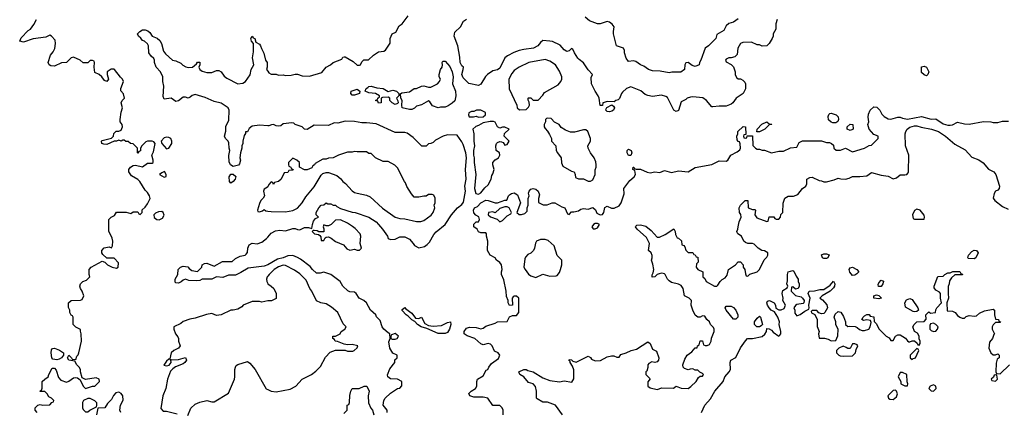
# Model space of a CAD drawing. Header units: inches. Extents: x 2380053 to 2584298, y 380219 to 546618.
# Tile 275 of 656: x 2447918 to 2456184, y 525091 to 528389. Entities that reach past the tile are written whole.
import ezdxf

# ---------------------------------------------------------------- set-up
doc = ezdxf.new("R2010")
doc.units = ezdxf.units.IN
doc.header["$MEASUREMENT"] = 0
doc.layers.add('C4542', color=7, linetype='Continuous')
doc.layers.add('C4552', color=7, linetype='Continuous')

msp = doc.modelspace()

# ---------------------------------------------------------------- linework, layer by layer
at = {"layer": 'C4542', "color": 2}
for points, elevation in [([(2448066, 525090), (2448048, 525110), (2448048.7, 525130), (2448070, 525151.3), (2448090, 525158), (2448110, 525152), (2448170, 525154), (2448187.3, 525172.7), (2448202, 525178), (2448206, 525190), (2448186, 525210), (2448162, 525222), (2448150, 525246), (2448130, 525266), (2448090, 525266), (2448088, 525270), (2448102, 525278), (2448107.3, 525292.7), (2448108, 525350), (2448128, 525370), (2448158, 525390), (2448162, 525410), (2448190, 525462), (2448210, 525462), (2448225.4, 525445.4), (2448243.6, 525383.6), (2448262, 525362), (2448310, 525344.7), (2448330, 525351.3), (2448370, 525381), (2448390, 525384.7), (2448402, 525382), (2448424.7, 525364.7), (2448452, 525310), (2448470, 525292), (2448528.9, 525311.1), (2448550, 525312), (2448588, 525350), (2448586, 525370), (2448560.4, 525380.4), (2448470, 525368), (2448442, 525382), (2448428, 525430), (2448428, 525450), (2448418, 525470), (2448398, 525490), (2448382, 525522), (2448330, 525528), (2448318, 525550), (2448330, 525572), (2448354, 525550), (2448358, 525538), (2448390, 525534), (2448398, 525562), (2448410, 525574), (2448415.3, 525590), (2448438, 525690), (2448435.3, 525750), (2448427.3, 525772.7), (2448427.3, 525787.3), (2448390, 525806), (2448368, 525830), (2448366, 525890), (2448362, 525902), (2448350, 525906), (2448338, 525930), (2448338, 525950), (2448328.4, 525971.6), (2448328, 526010), (2448348.9, 526031.1), (2448428, 526032), (2448442, 526038), (2448455.3, 526070), (2448442, 526110), (2448429, 526130), (2448424, 526150), (2448428.7, 526170), (2448448, 526190), (2448478, 526202), (2448508, 526230), (2448502, 526250), (2448502, 526290), (2448518, 526310), (2448610, 526362), (2448632.7, 526352.7), (2448654, 526330), (2448694, 526310), (2448730, 526302), (2448746, 526310), (2448747.3, 526347.3), (2448710, 526386), (2448650, 526386), (2448616.4, 526416.4), (2448608, 526430), (2448608.7, 526450), (2448626.3, 526473.7), (2448670, 526482), (2448690, 526474), (2448698, 526490), (2448699, 526530), (2448694.6, 526554.6), (2448667.3, 526612.7), (2448666, 526710), (2448686, 526730), (2448714.6, 526745.4), (2448730, 526772), (2448811, 526771), (2448850, 526762), (2448870, 526774), (2448910, 526774), (2448918, 526758), (2448930, 526754), (2448946, 526770), (2448947.3, 526792.7), (2448970, 526814), (2448990, 526842), (2449012.7, 526887.3), (2449008.7, 526910), (2448990, 526938), (2448970, 526958), (2448928, 527030), (2448910, 527048), (2448856.4, 527076.4), (2448835.3, 527110), (2448835.3, 527130), (2448849, 527151), (2448870, 527164.7), (2448890, 527166), (2448950, 527152), (2448990, 527184.7), (2449030, 527184.7), (2449038, 527190), (2449039, 527210), (2449028.7, 527250), (2449042, 527278), (2449055.3, 527350), (2449044, 527364), (2449030, 527369), (2448991.1, 527368.9), (2448976.9, 527363.1), (2448942, 527330), (2448932, 527310), (2448931.6, 527288.4), (2448918, 527282), (2448910, 527268), (2448906, 527270), (2448908, 527310), (2448890, 527328), (2448870, 527346), (2448848, 527348), (2448830, 527366), (2448810, 527366), (2448796.4, 527376.4), (2448783.6, 527376.4), (2448770, 527368.7), (2448750, 527378), (2448730.9, 527369.1), (2448710, 527368.7), (2448650, 527342), (2448623.1, 527343.1), (2448608, 527350), (2448606, 527370), (2448610, 527374), (2448690, 527394), (2448706, 527410), (2448707.3, 527432.7), (2448728.4, 527451.6), (2448750, 527452), (2448770, 527462), (2448782, 527490), (2448778, 527510), (2448762, 527530), (2448762, 527550), (2448768.9, 527611.1), (2448782, 527650), (2448768.9, 527691.1), (2448778, 527710), (2448798, 527730), (2448790, 527766), (2448768.4, 527791.6), (2448768, 527810), (2448788.7, 527870), (2448782, 527890), (2448765.2, 527905.2), (2448715.3, 527970), (2448710, 527974), (2448686.8, 527973.2), (2448652, 527950), (2448651.3, 527930), (2448664.7, 527890), (2448650, 527869), (2448630, 527878), (2448608.4, 527908.4), (2448586, 527930), (2448550, 527946), (2448542, 527990), (2448546, 528030), (2448542, 528042), (2448530, 528046), (2448510, 528046), (2448490, 528026), (2448450, 528026), (2448426, 528050), (2448370, 528075.3), (2448350, 528068), (2448310, 528028.7), (2448270, 528028), (2448210, 527998), (2448180.4, 528000.4), (2448166, 528010), (2448158, 528030), (2448177.2, 528090), (2448199.5, 528120.5), (2448212.5, 528147.5), (2448218, 528190), (2448216.4, 528216.4), (2448186, 528250), (2448170, 528258), (2448136.9, 528243.1), (2448030, 528229.3), (2447950, 528201.2), (2447918, 528210), (2447930, 528238), (2447990, 528298), (2448009.1, 528310.9), (2448038, 528350), (2448058, 528390)], 70), ([(2450000, 527498.8), (2449930, 527504), (2449870, 527495.3), (2449845.4, 527474.6), (2449830, 527448), (2449814, 527446), (2449814, 527434), (2449803.6, 527416.4), (2449792, 527370), (2449791.6, 527348.4), (2449782, 527330), (2449782, 527310), (2449771.3, 527270), (2449766.8, 527230), (2449770.9, 527209.1), (2449762, 527178), (2449753.7, 527166.3), (2449710, 527155.3), (2449689, 527169), (2449676.5, 527196.5), (2449672.9, 527247.1), (2449682, 527290), (2449675.3, 527310), (2449673.6, 527353.6), (2449668, 527370), (2449646, 527390), (2449638, 527410), (2449648.4, 527451.6), (2449648.9, 527491.1), (2449673.6, 527546.4), (2449676, 527630), (2449668.7, 527650), (2449609.1, 527689.1), (2449550, 527702), (2449474.6, 527734.6), (2449390, 527762), (2449366.4, 527753.6), (2449350, 527738), (2449331.1, 527728.9), (2449310, 527738), (2449290, 527738), (2449250, 527708.7), (2449230, 527702), (2449190, 527728.7), (2449130, 527722), (2449122.7, 527742.7), (2449129.2, 527830), (2449119.3, 527870), (2449119, 527910), (2449099, 527950), (2449064, 527990), (2449049.1, 528029.1), (2449048.7, 528050), (2449043.1, 528063.1), (2449022, 528082), (2449002, 528110), (2448998, 528170), (2448990, 528186), (2448966, 528210), (2448950, 528215.3), (2448934.8, 528234.8), (2448915.3, 528250), (2448908, 528270), (2448928, 528290), (2448950, 528302.8), (2448970, 528304), (2448994.6, 528294.6), (2449010, 528281), (2449030, 528251.3), (2449073.2, 528233.2), (2449094.6, 528214.6), (2449108, 528190), (2449125.5, 528125.5), (2449142, 528102), (2449202, 528050), (2449230, 528042.8), (2449270, 528024.7), (2449287.7, 528007.7), (2449313.7, 527993.7), (2449332.9, 527987.1), (2449369.2, 527990.8), (2449402, 528018), (2449410, 528032), (2449430, 528032), (2449431, 528010), (2449422, 527990), (2449431.3, 527970), (2449450, 527956), (2449490, 527944.7), (2449510, 527944.7), (2449530, 527946.8), (2449570, 527961), (2449590, 527961), (2449610, 527951.3), (2449635.3, 527915.3), (2449656.9, 527896.9), (2449750, 527851), (2449790, 527856), (2449814, 527870), (2449852.9, 527927.1), (2449862, 527970), (2449884, 528010), (2449873.2, 528070), (2449882, 528118), (2449882, 528190), (2449864, 528210), (2449858, 528230), (2449869.1, 528250.9), (2449878, 528238), (2449891, 528230), (2449899.6, 528199.6), (2449930, 528184.7), (2449941, 528170), (2449947.1, 528147.1), (2449967.3, 528107.3), (2449982.8, 528050), (2449994.8, 528030), (2449996, 527990), (2449991.3, 527970), (2450000, 527957)], 66), ([(2450000, 526986), (2449998, 526982), (2449970, 526966), (2449966, 526950), (2449972, 526910), (2449962, 526890), (2449942, 526870), (2449930, 526846), (2449914, 526790), (2449918, 526778), (2449930, 526774), (2449956.4, 526783.6), (2449970, 526794), (2449983.6, 526783.6), (2450000, 526781.6)], 70), ([(2450000, 526329.8), (2449970, 526318.9), (2449837.3, 526302.7), (2449775.3, 526264.7), (2449730, 526244), (2449670, 526242), (2449623.1, 526223.1), (2449570, 526228.7), (2449530, 526209), (2449451.1, 526208.9), (2449430, 526198), (2449405.4, 526194.6), (2449338.6, 526198.6), (2449310, 526208.7), (2449290, 526202), (2449273.7, 526186.3), (2449250, 526175.3), (2449230, 526178), (2449223.1, 526183.1), (2449222, 526210), (2449246, 526250), (2449248, 526290), (2449268, 526310), (2449290, 526318), (2449330, 526312), (2449339.6, 526299.6), (2449363.5, 526283.5), (2449410, 526274), (2449446, 526310), (2449448.9, 526331.1), (2449470, 526342), (2449490, 526344.7), (2449550, 526318), (2449621.2, 526358.8), (2449702, 526358), (2449730, 526382), (2449770, 526402), (2449810, 526411.3), (2449820.2, 526419.8), (2449830, 526434), (2449833.2, 526470), (2449843.2, 526496.8), (2449869.3, 526510.7), (2449912.9, 526507.1), (2449950, 526521), (2449990, 526551), (2450000, 526562.3)], 66), ([(2450000, 526235.3), (2449996, 526230), (2449991.3, 526210), (2449992, 526190), (2450000, 526174)], 70), ([(2450000, 526026.4), (2449950, 526015.3), (2449930, 526022), (2449870, 526022), (2449794, 525990), (2449783.6, 525976.4), (2449750, 525958), (2449710, 525948), (2449690, 525948), (2449610, 525908.7), (2449570, 525905.2), (2449530, 525921.2), (2449486.4, 525913.6), (2449390, 525881.2), (2449345.4, 525874.6), (2449290, 525855.3), (2449270, 525838), (2449212, 525810), (2449211.3, 525790), (2449226, 525750), (2449246.4, 525726.4), (2449252, 525710), (2449252, 525690), (2449264.7, 525650), (2449251.3, 525630), (2449211.3, 525610), (2449191, 525590), (2449179.6, 525540.4), (2449170, 525538), (2449150, 525522), (2449127.3, 525487.3), (2449150, 525481), (2449174, 525486), (2449188.7, 525510), (2449188, 525528), (2449182, 525538), (2449191.6, 525531.6), (2449250, 525534), (2449310, 525551.3), (2449318, 525530), (2449304.7, 525510), (2449290, 525499), (2449226, 525474), (2449202.8, 525457.2), (2449184.5, 525435.5), (2449158.8, 525370), (2449146, 525290), (2449121, 525230), (2449102, 525122), (2449122, 525102), (2449150, 525102), (2449239.6, 525079.6)], 70), ([(2449330, 525064.7), (2449353.4, 525126.6), (2449390, 525159.1), (2449430, 525177.3), (2449490, 525191), (2449530, 525178), (2449550, 525178), (2449670, 525251.3), (2449721.2, 525370), (2449725.2, 525390), (2449724, 525450), (2449729, 525471), (2449735.3, 525484.7), (2449750, 525492), (2449830, 525518), (2449850, 525504.7), (2449896, 525450), (2449987.9, 525287.9), (2450000, 525282)], 70), ([(2448766, 525090), (2448758, 525110), (2448764, 525150), (2448786, 525194), (2448783.7, 525230), (2448770, 525249.2), (2448750, 525259), (2448724, 525256), (2448706.4, 525233.6), (2448690, 525198), (2448655.3, 525164.7), (2448634, 525130), (2448574, 525126), (2448562, 525070)], 70)]:
    msp.add_lwpolyline(points, dxfattribs=dict(at, elevation=elevation))
for points, elevation in [([(2449150, 527402), (2449130, 527398), (2449104.7, 527370), (2449110.8, 527350), (2449150, 527304.7), (2449170, 527311.3), (2449195.3, 527350), (2449195.3, 527370), (2449188, 527390), (2449170, 527399)], 70), ([(2449133.2, 527113.2), (2449110, 527104), (2449091.3, 527090), (2449130, 527066), (2449148, 527072), (2449148.7, 527090)], 70), ([(2449690, 527015.3), (2449679, 527030), (2449677.2, 527070), (2449689.2, 527090.8), (2449710, 527091), (2449733, 527073), (2449726, 527050), (2449710, 527029.2)], 66), ([(2449110, 526777.2), (2449084.5, 526775.5), (2449056.9, 526763.1), (2449044.7, 526750), (2449047.1, 526727.1), (2449070, 526711), (2449090, 526707.3), (2449117.5, 526722.5), (2449132.1, 526747.9), (2449122, 526770)], 70), ([(2448230, 525533.2), (2448196.4, 525536.4), (2448188.9, 525548.9), (2448181.2, 525590), (2448184, 525616), (2448194, 525626), (2448210, 525630.8), (2448253, 525613), (2448277.3, 525597.3), (2448284.7, 525590), (2448284.7, 525570), (2448270, 525549), (2448250, 525537.2)], 70), ([(2448510, 525208), (2448490, 525208), (2448454, 525190), (2448445.4, 525174.6), (2448444.7, 525130), (2448450, 525114), (2448470, 525094), (2448490, 525094), (2448506, 525110), (2448562, 525138), (2448566, 525150), (2448566, 525170), (2448548.4, 525188.4)], 70)]:
    msp.add_lwpolyline(points, close=True, dxfattribs=dict(at, elevation=elevation))
at = {"layer": 'C4552', "color": 2}
for points, elevation in [([(2450000, 527957), (2450010, 527942), (2450030, 527931.3), (2450070, 527931), (2450090, 527922), (2450130, 527924.7), (2450150, 527921), (2450197.2, 527922.8), (2450230, 527931.3), (2450248.9, 527931.1), (2450290, 527918.8), (2450350, 527916), (2450453.6, 527946.4), (2450490, 527991.3), (2450528, 528010), (2450549.3, 528030.7), (2450622, 528058), (2450630, 528074), (2450642, 528078), (2450650, 528078), (2450717.5, 528037.5), (2450750, 528006), (2450770, 528006), (2450778, 528010), (2450790, 528034), (2450808.4, 528051.6), (2450847.3, 528052.7), (2450889.1, 528090.9), (2450930, 528118), (2450976.4, 528123.6), (2450990, 528134), (2451027.3, 528192.7), (2451028, 528230), (2451046, 528270), (2451074.6, 528285.4), (2451103.1, 528336.9), (2451130, 528354), (2451178, 528422)], 66), ([(2454276, 528390), (2454266.4, 528353.6), (2454264.7, 528310), (2454244.7, 528270), (2454244.7, 528250), (2454236, 528230), (2454210, 528188.7), (2454190, 528168.7), (2454150, 528168), (2454130, 528178), (2454110, 528178), (2454060.4, 528200.4), (2453990, 528199), (2453970, 528188), (2453946, 528150), (2453942, 528098), (2453922, 528078), (2453890, 528068), (2453870, 528068), (2453850, 528058), (2453844.7, 528050), (2453850, 528034), (2453890, 528014), (2453910, 527994), (2453924.7, 527950), (2453925.4, 527925.4), (2453939.6, 527899.6), (2453950, 527892), (2453970, 527892), (2453990, 527882), (2454005.4, 527865.4), (2454011, 527850), (2454011.3, 527808.7), (2453992, 527770), (2453932, 527730), (2453904.7, 527690), (2453890, 527679), (2453850, 527662), (2453790, 527664), (2453736.4, 527656.4), (2453730, 527658), (2453684, 527710), (2453651.9, 527731.9), (2453570, 527741.2), (2453550, 527739), (2453522, 527730), (2453510, 527718), (2453470, 527698), (2453450, 527626), (2453430, 527618), (2453409, 527630), (2453356, 527736), (2453343.2, 527743.2), (2453305.2, 527754.8), (2453230, 527745.2), (2453190, 527752.7), (2453170, 527761.2), (2453132.1, 527792.1), (2453050, 527825.2), (2453012, 527810), (2452979.8, 527780.2), (2452970, 527768), (2452953.2, 527726.8), (2452942.8, 527717.2), (2452922, 527710), (2452910, 527698), (2452850, 527702), (2452825.4, 527694.6), (2452814, 527690), (2452812, 527668), (2452790, 527668.7), (2452782, 527730), (2452775.3, 527750), (2452749.2, 527790), (2452719, 527850), (2452716.4, 527903.6), (2452726, 527930), (2452689.1, 527969.1), (2452650, 528028), (2452613.6, 528053.6), (2452604.7, 528064.7), (2452575.3, 528110), (2452562, 528142), (2452550, 528146), (2452531.6, 528128.4), (2452510, 528122), (2452490, 528135.3), (2452454, 528174), (2452390, 528205.2), (2452370, 528209.3), (2452310, 528213.2), (2452290, 528199), (2452266.8, 528170), (2452231.3, 528150), (2452150, 528139.5), (2452110, 528129.4), (2452066, 528114), (2452013.7, 528086.3), (2451990.7, 528069.3), (2451950, 527980.9), (2451930, 527967), (2451890, 527960.9), (2451844.7, 527930), (2451827.5, 527912.5), (2451790, 527848), (2451770, 527835.3), (2451690, 527854), (2451641.9, 527901.9), (2451629.8, 527930), (2451642, 527970), (2451642.7, 527990), (2451630, 528002.7), (2451616.9, 528030), (2451613.8, 528073.8), (2451597.2, 528170), (2451564.7, 528250), (2451570, 528284.7), (2451618, 528330), (2451643.1, 528376.9), (2451670, 528394)], 62), ([(2453950, 528395.3), (2453910, 528368.7), (2453870, 528358), (2453850, 528338), (2453830, 528298), (2453770, 528266), (2453762, 528230), (2453702, 528170), (2453672, 528150), (2453636, 528050), (2453624.7, 528030), (2453622, 528010), (2453590, 527995.3), (2453564.7, 528004.7), (2453530, 528028.7), (2453510, 528028), (2453502.8, 528010), (2453498, 527970), (2453468.7, 527948.7), (2453391.6, 527948.4), (2453370, 527942), (2453296, 527956), (2453230, 527959), (2453198, 527970), (2453158, 527998), (2453130, 528009), (2453090, 528039), (2453070, 528044), (2453030, 528038), (2453010, 528066), (2452995.3, 528110), (2452995.3, 528130), (2452988, 528150), (2452928, 528170), (2452904, 528270), (2452902, 528290), (2452908, 528330), (2452892.9, 528352.9), (2452870, 528369), (2452850, 528374), (2452790, 528354), (2452770, 528355.3), (2452700.4, 528380.4), (2452666, 528410)], 58), ([(2451978, 525070), (2451978, 525110), (2451968, 525130), (2451948.4, 525148.4), (2451890, 525148), (2451849.2, 525209.2), (2451810, 525219.3), (2451730, 525217.2), (2451698, 525230), (2451688.7, 525250), (2451708, 525270), (2451744, 525290), (2451755.3, 525310), (2451755.3, 525350), (2451762, 525370), (2451810, 525398), (2451835.3, 525444.7), (2451848.4, 525451.6), (2451855.3, 525470), (2451878, 525502), (2451936.5, 525543.5), (2451948.7, 525570), (2451935.3, 525590), (2451905.1, 525605.1), (2451883.7, 525650), (2451870, 525663.7), (2451850, 525669.3), (2451810, 525657.2), (2451790, 525665.2), (2451739, 525710), (2451674.8, 525734.8), (2451650, 525749), (2451649.3, 525770), (2451670, 525798), (2451693.2, 525806.8), (2451750, 525804.9), (2451790, 525791), (2451810, 525798), (2451830, 525816), (2451910, 525841), (2451930, 525852), (2452010, 525854), (2452030, 525894), (2452056.4, 525903.6), (2452090, 525904.7), (2452108, 525930), (2452108, 526050), (2452090, 526068), (2452070, 526068), (2452059.6, 526060.4), (2452052, 526050), (2452054, 525990), (2452028.7, 525988.7), (2452018, 526010), (2452018, 526030), (2452004.7, 526064.7), (2452001.2, 526110), (2451983.2, 526203.2), (2451962, 526250), (2451962, 526270), (2451968.9, 526291.1), (2451964, 526330), (2451950, 526348.7), (2451922, 526370), (2451910, 526388), (2451868, 526410), (2451846, 526450), (2451848, 526530), (2451838, 526570), (2451838, 526590), (2451830, 526598), (2451790, 526598), (2451770, 526606), (2451758, 526630), (2451729.2, 526650), (2451730, 526672), (2451750, 526691), (2451770, 526692), (2451779, 526710), (2451773.2, 526733.2), (2451746.3, 526746.3), (2451730, 526768), (2451727, 526790), (2451735.3, 526810), (2451760.1, 526819.9), (2451790, 526850.4), (2451830, 526872.4), (2451850.5, 526870.5), (2451910, 526850.8), (2451930, 526850.8), (2451992, 526872), (2452008, 526872), (2452022, 526910), (2452030, 526918), (2452048, 526930), (2452070, 526934), (2452098, 526918), (2452122, 526850), (2452092, 526770), (2452110, 526752), (2452130, 526752), (2452158, 526762), (2452178, 526782), (2452178, 526810), (2452188, 526830), (2452188, 526888), (2452195.3, 526910), (2452189.1, 526930.9), (2452195.3, 526950), (2452210, 526964.7), (2452230, 526970.6), (2452250, 526966), (2452271, 526950), (2452282, 526918), (2452272.7, 526887.3), (2452272.7, 526852.7), (2452312.7, 526832.7), (2452347.3, 526832.7), (2452388, 526852), (2452410, 526852), (2452470, 526818), (2452494, 526810), (2452518, 526758), (2452530, 526754), (2452550, 526774), (2452570, 526774), (2452610, 526784.7), (2452630, 526798), (2452650, 526802), (2452690, 526798), (2452730, 526811), (2452750.9, 526790.9), (2452762.8, 526762.8), (2452790, 526751.3), (2452810, 526752), (2452822, 526770), (2452830, 526812), (2452850, 526822), (2452885.4, 526805.4), (2452910, 526804.7), (2452950, 526824.7), (2452968.7, 526850), (2452993.6, 526926.4), (2452989, 526970), (2453041.2, 527038.8), (2453078, 527070), (2453088, 527090), (2453082, 527122), (2453066, 527130), (2453068.4, 527151.6), (2453074, 527150), (2453078, 527138), (2453092.7, 527132.7), (2453130, 527134.8), (2453187.1, 527107.1), (2453210, 527102.8), (2453250, 527110.8), (2453293.2, 527106.8), (2453330, 527121), (2453390, 527106.8), (2453450, 527118.8), (2453530, 527112), (2453590, 527146.8), (2453730, 527172), (2453790, 527204.7), (2453850, 527201), (2453862, 527210), (2453889.3, 527250.7), (2453942, 527278), (2453963.1, 527296.9), (2453968.7, 527310), (2453967.3, 527347.3), (2453962, 527362), (2453950, 527366), (2453940.4, 527380.4), (2453938, 527410), (2453946, 527430), (2453946, 527450), (2453991.6, 527491.6), (2454012, 527490), (2454014, 527426), (2453998, 527422), (2453994, 527410), (2453998, 527398), (2454010, 527394), (2454022, 527398), (2454026, 527414), (2454070, 527414), (2454072.7, 527332.7), (2454094, 527310), (2454110, 527302), (2454130, 527302), (2454150, 527292), (2454170, 527292), (2454230, 527271.3), (2454290, 527284.7), (2454330, 527284.7), (2454388.4, 527311.6), (2454442, 527318), (2454463.1, 527356.9), (2454490, 527371), (2454648.9, 527371.1), (2454690, 527358), (2454716.9, 527356.9), (2454734, 527350), (2454750, 527334), (2454754, 527310), (2454772.7, 527292.7), (2454810, 527292), (2454850, 527311.3), (2454910, 527278), (2455010, 527311.3), (2455050, 527332), (2455070, 527334), (2455126, 527390), (2455126, 527410), (2455090, 527426), (2455049, 527469), (2455038, 527510), (2455048, 527530), (2455042, 527570), (2455043.1, 527596.9), (2455058, 527630), (2455090, 527656), (2455113.7, 527653.7), (2455138, 527630), (2455156, 527596), (2455175.3, 527575.3), (2455210, 527556), (2455230, 527554.8), (2455290, 527571), (2455310, 527571), (2455330, 527560.7), (2455370, 527553.4), (2455490, 527576), (2455570, 527554.8), (2455610, 527556), (2455670, 527513.4), (2455710, 527503), (2455730, 527502), (2455750, 527507.3), (2455790, 527527.3), (2455850, 527514), (2455889.3, 527510.7), (2456010, 527534.8), (2456070.9, 527530.9), (2456090, 527524.7), (2456130, 527524.7), (2456170, 527538), (2456218, 527538)], 62), ([(2450000, 526562.3), (2450030, 526596), (2450064.5, 526615.5), (2450101, 526621), (2450150, 526616), (2450210, 526636), (2450230, 526636), (2450250, 526626), (2450270, 526622.8), (2450310, 526644), (2450342.8, 526642.8), (2450370, 526634), (2450375.1, 526670), (2450384.5, 526695.5), (2450400.2, 526719.8), (2450426, 526730), (2450406, 526750), (2450408, 526770), (2450428, 526810), (2450450, 526832), (2450470, 526834), (2450490, 526852), (2450503.6, 526843.6), (2450530, 526842), (2450550, 526832), (2450570, 526831.3), (2450579.6, 526819.6), (2450610, 526802), (2450710, 526771.3), (2450734, 526770), (2450850, 526731.3), (2450911.3, 526690), (2450931.3, 526670), (2450964.7, 526630), (2451004.7, 526570), (2451011.6, 526551.6), (2451030, 526542), (2451070, 526544.7), (2451110, 526564.7), (2451150, 526564.7), (2451190, 526544.7), (2451222, 526510), (2451231.6, 526491.6), (2451270, 526472), (2451316.5, 526483.5), (2451340.2, 526499.8), (2451358.9, 526521.1), (2451395.3, 526584.7), (2451413, 526607), (2451489.2, 526670), (2451542.7, 526750), (2451593.2, 526810), (2451630, 526836.3), (2451642.8, 526857.2), (2451661.1, 526950), (2451656.4, 526990), (2451665.4, 527050), (2451659.7, 527130), (2451668, 527230), (2451662.4, 527270), (2451641, 527341), (2451630, 527364), (2451590, 527418), (2451510, 527422), (2451474, 527410), (2451410, 527378), (2451390, 527358), (2451370, 527348), (2451350, 527346), (2451330, 527328), (2451292.7, 527327.3), (2451220.2, 527400.2), (2451170, 527435.3), (2451150, 527442), (2451070, 527442), (2450910, 527513.2), (2450830, 527524), (2450790, 527524), (2450730, 527534), (2450650, 527536.2), (2450590, 527521.2), (2450556.9, 527523.1), (2450510, 527499), (2450390, 527504), (2450330, 527468), (2450310, 527468.7), (2450290, 527488.7), (2450230, 527508.7), (2450219, 527519), (2450203.1, 527523.1), (2450130, 527515.3), (2450110, 527498), (2450090, 527495.3), (2450070, 527498), (2450050, 527508), (2450032.7, 527507.3), (2450010, 527498), (2450000, 527498.8)], 66), ([(2452475.3, 525070), (2452415.3, 525150), (2452350, 525175.3), (2452310, 525175.3), (2452263.1, 525203.1), (2452258, 525210), (2452258, 525270), (2452248.9, 525308.9), (2452228.9, 525328.9), (2452190, 525342), (2452150, 525388.7), (2452118, 525410), (2452109, 525430), (2452150, 525452), (2452170, 525451.3), (2452183.6, 525443.6), (2452230, 525431.3), (2452310, 525381), (2452370, 525357.3), (2452450, 525346.8), (2452490, 525356), (2452554.6, 525345.4), (2452569, 525371), (2452568.9, 525448.9), (2452558, 525478), (2452538, 525510), (2452538, 525518), (2452528, 525530), (2452530, 525534), (2452550, 525532), (2452561, 525521), (2452590, 525512), (2452690, 525562), (2452710, 525551.3), (2452718, 525538), (2452750, 525524.7), (2452794.6, 525525.4), (2452850, 525556), (2452885.4, 525565.4), (2452904.7, 525564.7), (2452930, 525554), (2452950, 525554), (2452964, 525576), (2453010, 525590.7), (2453050.9, 525610.9), (2453097.2, 525622.8), (2453190, 525682), (2453212, 525670), (2453230, 525622), (2453263.6, 525603.6), (2453282.8, 525550), (2453281, 525530), (2453270, 525515.3), (2453250, 525508.7), (2453226, 525514), (2453199.6, 525500.4), (2453192, 525490), (2453191.3, 525468.7), (2453182, 525438), (2453174, 525430), (2453174, 525410), (2453211.1, 525371.1), (2453191.6, 525348.4), (2453192, 525310), (2453210, 525298), (2453270, 525282), (2453310, 525298), (2453407.3, 525292.7), (2453430, 525312), (2453470, 525294), (2453530, 525292), (2453552.9, 525307.1), (2453598, 525350), (2453616.4, 525383.6), (2453630, 525394), (2453650, 525394), (2453656.4, 525403.6), (2453658, 525410), (2453650, 525418), (2453627.3, 525427.3), (2453610, 525446), (2453590, 525446), (2453570, 525455.3), (2453545.4, 525454.6), (2453530, 525448), (2453500.2, 525460.2), (2453489.1, 525469.1), (2453484, 525490), (2453502, 525538), (2453522, 525570), (2453560.2, 525599.8), (2453590, 525632), (2453606, 525634), (2453608, 525650), (2453622, 525658), (2453630, 525692), (2453650.7, 525690.7), (2453658, 525658), (2453672, 525652), (2453690, 525651.3), (2453710, 525662), (2453724, 525690), (2453726, 525714), (2453749, 525770), (2453748.7, 525790), (2453743.1, 525803.1), (2453718, 525830), (2453708, 525850), (2453688, 525870), (2453670, 525898), (2453650, 525902), (2453630.8, 525889.2), (2453610, 525889), (2453590, 525908), (2453568.7, 525950), (2453555.3, 525990), (2453558, 526030), (2453538, 526050), (2453498, 526070), (2453489, 526130), (2453470, 526155.3), (2453450, 526168.7), (2453390, 526182), (2453370, 526195.3), (2453355.3, 526210), (2453338, 526250), (2453330, 526255.3), (2453310, 526259), (2453286, 526254), (2453270, 526248), (2453250, 526228), (2453227.3, 526227.3), (2453227.3, 526247.3), (2453236.4, 526263.6), (2453242, 526290), (2453234.6, 526334.6), (2453222, 526370), (2453228, 526390), (2453227.3, 526407.3), (2453218, 526430), (2453198, 526450), (2453206, 526510), (2453180.4, 526560.4), (2453102, 526630), (2453088, 526650), (2453090, 526654), (2453098, 526662), (2453130, 526666), (2453175.3, 526655.3), (2453218, 526618), (2453270, 526562), (2453290, 526562), (2453336.4, 526583.6), (2453410, 526632), (2453422, 526610), (2453423.6, 526583.6), (2453438, 526558), (2453450, 526554), (2453472.7, 526532.7), (2453478, 526498), (2453492.7, 526492.7), (2453502, 526482), (2453510, 526454), (2453530, 526434), (2453570, 526434), (2453578, 526418), (2453590, 526414), (2453598, 526398), (2453610, 526394), (2453612.7, 526352.7), (2453601, 526339), (2453598, 526310), (2453610, 526292), (2453652, 526270), (2453654, 526230), (2453670, 526214), (2453682, 526190), (2453750, 526151.3), (2453770, 526152), (2453780.4, 526159.6), (2453798, 526190), (2453814.6, 526205.4), (2453840.4, 526219.6), (2453857.2, 526242.8), (2453869.3, 526290.7), (2453928, 526330), (2453950, 526354), (2453970, 526354), (2453990.9, 526330.9), (2453991.6, 526311.6), (2454004.7, 526290), (2454010, 526254), (2454018, 526238), (2454030, 526234), (2454047.3, 526252.7), (2454110, 526271.3), (2454128.7, 526290), (2454167.3, 526372.7), (2454190, 526394), (2454198, 526410), (2454198, 526430), (2454170, 526448), (2454149.1, 526449.1), (2454118, 526470), (2454083.1, 526503.1), (2454070, 526508.7), (2454030, 526508.7), (2454010, 526518), (2453998, 526530), (2453978, 526570), (2453946, 526590), (2453940.4, 526600.4), (2453938, 526610), (2453948, 526630), (2453948.7, 526650), (2453959.3, 526690), (2453976, 526730), (2453973.2, 526753.2), (2453962, 526770), (2453958, 526810), (2453970, 526832), (2454008, 526870), (2454032, 526870), (2454034, 526810), (2454070, 526794), (2454090, 526794), (2454094, 526790), (2454091, 526750), (2454105.5, 526725.5), (2454190, 526694), (2454202, 526698), (2454210, 526734), (2454250, 526734), (2454258, 526718), (2454270, 526714), (2454290, 526714), (2454306, 526730), (2454307.3, 526752.7), (2454326, 526770), (2454327.3, 526847.3), (2454342, 526890), (2454370, 526906), (2454413.6, 526906.4), (2454450, 526922), (2454490, 526972), (2454518, 526990), (2454526, 527010), (2454526, 527050), (2454550, 527064.7), (2454570, 527066), (2454630, 527038), (2454650, 527036), (2454670, 527026), (2454690, 527026), (2454756.4, 527043.6), (2454790, 527058), (2454811.1, 527051.1), (2454850, 527050.8), (2454882, 527058), (2454910, 527070.8), (2454970, 527071.3), (2455030, 527078), (2455070, 527104.7), (2455150, 527082.8), (2455210, 527076), (2455250, 527052), (2455278, 527062), (2455310, 527084.7), (2455350, 527084.7), (2455366, 527090), (2455378, 527102), (2455379, 527110), (2455382.7, 527250), (2455355.1, 527330), (2455352.3, 527430), (2455357, 527450), (2455369.7, 527470.3), (2455390, 527486), (2455430, 527497.6), (2455450, 527497.1), (2455485.8, 527485.8), (2455572, 527470), (2455631, 527450), (2455690, 527411), (2455770, 527342.8), (2455855.5, 527295.5), (2455910, 527234.8), (2455970, 527210.8), (2456007.9, 527187.9), (2456050, 527134.8), (2456097.3, 527110), (2456113, 527090), (2456144.7, 526990), (2456142, 526970), (2456130, 526958), (2456110, 526948), (2456098, 526930), (2456091.3, 526890), (2456104.7, 526870), (2456170, 526818.8), (2456217.3, 526797.3)], 58), ([(2450000, 526781.6), (2450030, 526778), (2450150, 526776), (2450210, 526786), (2450250, 526806), (2450289, 526850), (2450320.1, 526899.9), (2450390, 526984.7), (2450450, 527082), (2450464, 527096), (2450490, 527104.7), (2450510, 527104.7), (2450579.8, 527079.8), (2450613.4, 527053.4), (2450630, 527031.3), (2450653.4, 527013.4), (2450710, 526951), (2450730, 526938.8), (2450750, 526930.8), (2450830, 526916), (2450859.8, 526899.8), (2450964.7, 526804.7), (2451070, 526730.7), (2451110, 526719.1), (2451150, 526716.3), (2451250, 526694.8), (2451284.7, 526695.3), (2451310, 526701), (2451372.1, 526747.9), (2451388.7, 526770), (2451402, 526810), (2451398, 526830), (2451406, 526850), (2451406, 526890), (2451394.6, 526914.6), (2451380.4, 526920.4), (2451350, 526922), (2451330, 526908), (2451310, 526908), (2451270, 526898), (2451230, 526898), (2451206, 526926), (2451169.1, 526989.1), (2451158, 527018), (2451148, 527030), (2451090, 527146), (2451068.4, 527168.4), (2451010, 527198), (2450970, 527198), (2450906, 527230), (2450870, 527266), (2450850, 527266), (2450830, 527278), (2450750, 527278), (2450730, 527282), (2450710, 527275.3), (2450670, 527275.3), (2450594, 527250), (2450550, 527228), (2450510, 527226), (2450490, 527218), (2450463.6, 527216.4), (2450398, 527182), (2450394, 527170), (2450378, 527162), (2450370, 527146), (2450330, 527128), (2450310, 527128), (2450266, 527150), (2450266, 527190), (2450246, 527210), (2450210, 527226), (2450174, 527190), (2450174, 527170), (2450178, 527158), (2450194, 527150), (2450198, 527138), (2450214, 527130), (2450210, 527126), (2450178, 527122), (2450170, 527106), (2450138, 527102), (2450112, 527050), (2450091.1, 527028.9), (2450058, 527022), (2450050, 527006), (2450042, 527022), (2450030, 527026), (2450010, 527006), (2450000, 526986)], 70), ([(2451004, 525090), (2451002, 525110), (2450969, 525150), (2450976, 525190), (2450986, 525210), (2451030, 525250.7), (2451090, 525292), (2451110, 525294), (2451127.3, 525312.7), (2451126, 525350), (2451088.4, 525368.4), (2451030, 525373.2), (2451008.7, 525390), (2451004.7, 525404.7), (2451024.1, 525455.9), (2451068, 525510), (2451068.4, 525531.6), (2451086, 525550), (2451086, 525570), (2451050, 525588), (2451026, 525630), (2451018, 525682), (2451028, 525710), (2451026, 525750), (2451010, 525758), (2450975.3, 525790), (2450962, 525810), (2450943.1, 525863.1), (2450914, 525894), (2450908, 525910), (2450862, 525950), (2450828.7, 526010), (2450808, 526030), (2450769.3, 526049.3), (2450744, 526090), (2450730, 526099.3), (2450690, 526104), (2450672.3, 526112.3), (2450629.6, 526149.6), (2450608.7, 526190), (2450530, 526248.7), (2450470, 526268.7), (2450439.8, 526260.2), (2450410, 526260.9), (2450376, 526290), (2450355.6, 526315.6), (2450276.6, 526376.6), (2450250, 526392.6), (2450210, 526408.2), (2450170, 526405.4), (2450131.1, 526388.9), (2450082.7, 526377.3), (2450000.7, 526330), (2450000, 526329.8)], 66), ([(2450000, 525282), (2450030, 525267.3), (2450070, 525264), (2450190, 525286.8), (2450235.3, 525310), (2450289.4, 525370.6), (2450368, 525410), (2450404.7, 525435.3), (2450443.1, 525476.9), (2450484.7, 525555.3), (2450524.7, 525595.3), (2450570, 525612), (2450650, 525612), (2450670, 525604.7), (2450714.6, 525605.4), (2450726, 525610), (2450750, 525634), (2450758, 525650), (2450710, 525662), (2450670, 525658), (2450643.1, 525663.1), (2450587.3, 525687.3), (2450566, 525690), (2450562, 525702), (2450546, 525710), (2450548, 525730), (2450570, 525732), (2450608.4, 525751.6), (2450618, 525770), (2450648, 525790), (2450658, 525810), (2450634.6, 525834.6), (2450588, 525930), (2450535.5, 525975.5), (2450490, 526002), (2450446, 526010), (2450408.9, 526028.9), (2450370, 526108), (2450354, 526130), (2450322, 526202), (2450270, 526254), (2450226.3, 526286.3), (2450150, 526323.7), (2450130, 526327), (2450090, 526314), (2450054.8, 526290), (2450011, 526250), (2450000, 526235.3)], 70), ([(2453642, 525090), (2453669, 525150), (2453716.6, 525203.4), (2453754.5, 525270), (2453822.7, 525350), (2453837.2, 525390), (2453873.2, 525430), (2453884, 525450), (2453882, 525510), (2453888.7, 525530), (2453930, 525552), (2453970, 525632), (2454010, 525692), (2454028, 525710), (2454070.9, 525710.9), (2454152, 525728), (2454172.9, 525747.1), (2454188.7, 525770), (2454190, 525794), (2454210, 525792), (2454230, 525782), (2454243.5, 525763.5), (2454290, 525732), (2454300.4, 525739.6), (2454308, 525750), (2454308.7, 525770), (2454295.3, 525830), (2454298, 525850), (2454282, 525890), (2454255.3, 525935.3), (2454228, 525950), (2454210, 525968), (2454195.3, 525990), (2454189, 526010), (2454196.4, 526023.6), (2454214, 526030), (2454251.1, 526011.1), (2454262, 525990), (2454264.7, 525964.7), (2454290, 525952), (2454310, 525952), (2454337.2, 525962.8), (2454348, 525990), (2454326, 526030), (2454328, 526050), (2454319, 526090), (2454324.7, 526115.3), (2454362, 526138), (2454366, 526150), (2454358, 526170), (2454363.1, 526196.9), (2454364, 526250), (2454370, 526271.3), (2454410, 526282), (2454416.9, 526276.9), (2454436, 526236), (2454454, 526210), (2454454, 526190), (2454462, 526170), (2454462, 526150), (2454454, 526130), (2454430, 526126), (2454410, 526146), (2454398, 526142), (2454394, 526110), (2454430, 526072), (2454479.8, 526059.8), (2454491.1, 526051.1), (2454504.7, 526030), (2454502, 526010), (2454496, 526004), (2454443.5, 525996.5), (2454430, 525988), (2454418, 525970), (2454424.7, 525950), (2454424.7, 525924.7), (2454442, 525902), (2454470, 525912), (2454510, 525942), (2454542, 525958), (2454546, 525970), (2454542, 525990), (2454554, 526050), (2454538, 526090), (2454546, 526110), (2454590, 526111.3), (2454636.4, 526123.6), (2454670, 526122), (2454722, 526158), (2454750, 526192), (2454762, 526170), (2454758, 526150), (2454750, 526138), (2454722, 526110), (2454654, 526070), (2454634, 526050), (2454656.9, 526036.9), (2454694.8, 525994.8), (2454698.8, 525970), (2454678, 525930), (2454670, 525922), (2454650, 525918), (2454627.3, 525927.3), (2454610, 525946), (2454570, 525946), (2454562, 525938), (2454565.4, 525925.4), (2454592.7, 525912.7), (2454614, 525870), (2454612.7, 525812.7), (2454631.1, 525771.1), (2454624.7, 525750), (2454630, 525714), (2454675.3, 525715.3), (2454706.4, 525706.4), (2454730, 525692), (2454770, 525694), (2454787.3, 525732.7), (2454788, 525790), (2454770, 525826), (2454768.7, 525850), (2454755.3, 525890), (2454764.7, 525915.3), (2454790, 525938), (2454811.1, 525931.1), (2454835.3, 525895.3), (2454851.3, 525850), (2454852, 525830), (2454870, 525812), (2454884.7, 525815.3), (2454930.9, 525810.9), (2454950, 525804.7), (2454967.5, 525787.5), (2454990, 525778.8), (2455010, 525778.8), (2455048, 525790), (2455058, 525810), (2455066, 525846), (2455062, 525862), (2455030, 525868), (2455002, 525862), (2454988, 525870), (2454998, 525890), (2455010, 525902), (2455030, 525912), (2455050, 525912), (2455058, 525898), (2455090, 525894), (2455092.7, 525852.7), (2455110, 525834), (2455131.3, 525791.3), (2455191.6, 525731.6), (2455216.9, 525716.9), (2455230, 525694), (2455250, 525694), (2455270, 525732), (2455290, 525742), (2455310, 525742), (2455355.3, 525715.3), (2455371.6, 525691.6), (2455383.6, 525683.6), (2455390, 525682), (2455410, 525691.3), (2455431.3, 525691.3), (2455452.7, 525672.7), (2455458, 525658), (2455470, 525654), (2455478, 525670), (2455478, 525690), (2455468, 525708), (2455468.7, 525730), (2455455.3, 525755.3), (2455428.7, 525770), (2455415.3, 525810), (2455428, 525830), (2455450, 525851.3), (2455510, 525854), (2455527.3, 525872.7), (2455526, 525910), (2455550, 525934), (2455564.7, 525924.7), (2455606, 525930), (2455608.4, 525951.6), (2455618, 525970), (2455658, 526010), (2455648.7, 526050), (2455648, 526090), (2455640.4, 526100.4), (2455610, 526118), (2455596.4, 526136.4), (2455595.3, 526150), (2455627.3, 526232.7), (2455670, 526234), (2455686, 526250), (2455710, 526262), (2455730, 526262), (2455752.7, 526272.7), (2455810, 526274), (2455818, 526258), (2455830, 526254), (2455832.7, 526247.3), (2455770, 526246), (2455739.6, 526220.4), (2455723.6, 526196.4), (2455722, 526170), (2455712.7, 526147.3), (2455711.3, 526090), (2455716, 526050), (2455702, 526010), (2455703.6, 525943.6), (2455750, 525941), (2455770.6, 525930.6), (2455790, 525904.7), (2455810, 525891.3), (2455830, 525882), (2455850, 525882), (2455864.7, 525895.3), (2455890, 525904.7), (2455930, 525898), (2455950, 525902), (2455976.5, 525923.5), (2456016.5, 525943.5), (2456090, 525958), (2456102, 525950), (2456101, 525910), (2456110, 525874), (2456134, 525870), (2456138, 525858), (2456152, 525850), (2456150, 525846), (2456110, 525846), (2456090, 525826), (2456082, 525810), (2456082, 525790), (2456102, 525750), (2456096, 525744), (2456084.7, 525710), (2456061, 525679), (2456054.8, 525630), (2456071.3, 525591.3), (2456090, 525574), (2456110, 525574), (2456130, 525582), (2456142, 525570), (2456142, 525550), (2456123.6, 525536.4), (2456116.9, 525503.1), (2456114, 525430), (2456118, 525418), (2456150, 525414), (2456228, 525490)], 54), ([(2450000, 526174), (2450002, 526170), (2450030, 526152), (2450052, 526130), (2450072, 526090), (2450070, 526048), (2450031.1, 526028.9), (2450010, 526028.7), (2450000, 526026.4)], 70), ([(2450639.3, 525080.7), (2450668, 525110), (2450666, 525150), (2450682, 525158), (2450687.3, 525172.7), (2450689.1, 525230.9), (2450698, 525270), (2450710, 525291.3), (2450768.4, 525291.6), (2450810, 525311.3), (2450832, 525310), (2450851.3, 525270), (2450844.7, 525230), (2450846.8, 525170), (2450866, 525126), (2450878.8, 525110), (2450891.3, 525070)], 66)]:
    msp.add_lwpolyline(points, dxfattribs=dict(at, elevation=elevation))
for points, elevation in [([(2451430, 527649), (2451384.7, 527664.7), (2451360.4, 527700.4), (2451350, 527708), (2451290, 527673.2), (2451250, 527662), (2451233.7, 527646.3), (2451210, 527634), (2451190, 527634), (2451130, 527648.7), (2451126, 527670), (2451128, 527710), (2451117.2, 527730), (2451114.6, 527765.4), (2451125.6, 527774.4), (2451190, 527782.4), (2451230, 527811.3), (2451250, 527811.3), (2451290, 527831), (2451310, 527834.8), (2451350, 527821.6), (2451370, 527823.1), (2451426.6, 527850), (2451443.7, 527870), (2451449.4, 527890), (2451440.9, 527910), (2451439.3, 527930), (2451449.5, 527970.5), (2451464, 527990), (2451468.7, 528010), (2451464, 528030), (2451470, 528042), (2451490, 528042), (2451530, 527996), (2451548, 527950), (2451557.1, 527910), (2451552.2, 527850), (2451578, 527790), (2451580.5, 527750), (2451570, 527708.7), (2451550, 527688.7), (2451515.3, 527664.7), (2451490, 527655.3), (2451450, 527655.3)], 62), ([(2452330, 528054), (2452192, 528030), (2452112, 527990), (2452070, 527962), (2452050, 527938), (2452024.7, 527890), (2452027.3, 527807.3), (2452091.6, 527671.6), (2452094, 527650), (2452112.7, 527632.7), (2452170, 527634), (2452190, 527654), (2452198, 527670), (2452196.4, 527696.4), (2452187.3, 527712.7), (2452186, 527730), (2452190, 527734), (2452210, 527734), (2452230, 527714), (2452270, 527714), (2452310, 527754), (2452323.1, 527776.9), (2452438, 527842), (2452462, 527870), (2452468.7, 527890), (2452468.7, 527910), (2452450, 527958), (2452415.3, 528010), (2452370, 528042)], 66), ([(2455530, 527918), (2455510, 527926), (2455490, 527946), (2455490, 527992), (2455510, 527998), (2455532, 527990), (2455551.3, 527950), (2455542, 527930)], 62), ([(2450710, 527755.3), (2450699, 527770), (2450702, 527790), (2450750, 527804.7), (2450774, 527790), (2450770, 527769), (2450730, 527755.3)], 62), ([(2451010, 527784.7), (2451050, 527795.8), (2451082, 527790), (2451102, 527770), (2451102, 527750), (2451082, 527730), (2451092.7, 527707.3), (2451094, 527690), (2451090, 527686), (2451070, 527678), (2451046, 527690), (2451026, 527710), (2451026, 527730), (2451010, 527738), (2450963.6, 527736.4), (2450954, 527730), (2450954, 527690), (2450930, 527689), (2450926, 527706), (2450906, 527710), (2450922, 527718), (2450926, 527730), (2450938, 527742), (2450938, 527750), (2450906, 527770), (2450850, 527776), (2450818, 527790), (2450828, 527810), (2450840.1, 527819.9), (2450850, 527826.8), (2450870, 527830.3), (2450917.1, 527817.1), (2450970, 527810.4)], 62), ([(2451790, 527628.7), (2451751.6, 527628.4), (2451730, 527618), (2451710, 527618), (2451690, 527606), (2451684.7, 527590), (2451692.7, 527572.7), (2451727.3, 527572.7), (2451750, 527578), (2451770, 527571.3), (2451810, 527572), (2451828, 527590), (2451828, 527610)], 66), ([(2452870, 527615.3), (2452850, 527618), (2452838, 527630), (2452840.4, 527639.6), (2452848, 527652), (2452890, 527674), (2452903.6, 527663.6), (2452911.3, 527650), (2452902, 527630), (2452890, 527622)], 62), ([(2452350, 527562), (2452342, 527558), (2452332, 527550), (2452332, 527530), (2452322, 527510), (2452322, 527490), (2452330, 527474), (2452350, 527454), (2452365.4, 527425.4), (2452382, 527390), (2452382, 527370), (2452418, 527330), (2452422, 527290), (2452432, 527270), (2452464.7, 527230), (2452466, 527186), (2452478, 527158), (2452550, 527118), (2452574, 527110), (2452582, 527090), (2452584.7, 527064.7), (2452610, 527052), (2452650, 527052), (2452690, 527032), (2452710, 527032), (2452730, 527044.7), (2452748.7, 527090), (2452748.9, 527128.9), (2452758, 527150), (2452758, 527170), (2452754.6, 527194.6), (2452742, 527230), (2452709.4, 527269.4), (2452689.2, 527310), (2452689, 527330), (2452708.7, 527370), (2452709, 527390), (2452688.7, 527450), (2452670, 527464), (2452650, 527464), (2452575.3, 527444.7), (2452543.2, 527443.2), (2452500.2, 527460.2), (2452464, 527484), (2452446, 527510), (2452408.7, 527528.7), (2452379, 527559)], 66), ([(2454743.2, 527523.2), (2454729.3, 527529.3), (2454709.3, 527549.3), (2454704, 527576), (2454710, 527594), (2454718, 527602), (2454730, 527604.7), (2454771.1, 527591.1), (2454790, 527574), (2454791.3, 527550), (2454785.4, 527534.6), (2454770, 527524)], 62), ([(2451894.6, 527534.6), (2451866.4, 527533.6), (2451810, 527522), (2451770, 527499), (2451746.8, 527493.2), (2451721, 527470), (2451730.6, 527430), (2451730.8, 527370), (2451736.3, 527330), (2451728, 527290), (2451728, 527250), (2451734, 527230), (2451733.4, 527190), (2451748, 527090), (2451736.3, 526970), (2451748.4, 526928.4), (2451770, 526922.8), (2451790, 526936), (2451822.7, 526977.3), (2451850, 527002), (2451875.3, 527050), (2451880.4, 527079.6), (2451890, 527094), (2451902, 527130), (2451889, 527170), (2451888.7, 527190), (2451909, 527211), (2451938, 527230), (2451948, 527250), (2451946, 527270), (2451918, 527290), (2451915.3, 527330), (2451922, 527350), (2451930, 527358), (2451950, 527364.7), (2451963.6, 527363.6), (2451976.9, 527356.9), (2451990, 527334), (2452010, 527342), (2452028, 527370), (2451986, 527410), (2451987.3, 527432.7), (2452026, 527470), (2451990, 527486), (2451970, 527486), (2451950, 527478), (2451930, 527488), (2451908.7, 527528.7)], 66), ([(2454107.3, 527447.3), (2454108, 527470), (2454149.1, 527510.9), (2454190, 527531.3), (2454210, 527514), (2454232.7, 527512.7), (2454230, 527508), (2454210, 527506), (2454174, 527470), (2454130, 527448)], 62), ([(2454890, 527458), (2454866, 527470), (2454866, 527490), (2454890, 527512), (2454912, 527510), (2454914, 527470), (2454910, 527466)], 62), ([(2453030, 527248), (2453018, 527270), (2453018, 527290), (2453030, 527302), (2453051.3, 527290), (2453058, 527270), (2453050, 527248.7)], 62), ([(2452010, 526818), (2451990, 526818), (2451950, 526802), (2451910, 526766), (2451890, 526775.3), (2451854, 526770), (2451852, 526750), (2451870, 526732), (2451926, 526714), (2451950, 526692), (2451970, 526702), (2452010, 526742), (2452042, 526758), (2452046, 526770), (2452026, 526810)], 62), ([(2455450, 526798), (2455430, 526786), (2455412, 526750), (2455418, 526718), (2455430, 526714), (2455510, 526714), (2455515.3, 526730), (2455510, 526746), (2455478, 526790)], 58), ([(2450610, 526708), (2450570, 526706), (2450534, 526670), (2450510, 526658), (2450490, 526658), (2450470, 526666), (2450464.7, 526650), (2450472, 526632), (2450470, 526608), (2450430, 526606), (2450414.6, 526614.6), (2450390, 526618), (2450382, 526618), (2450374, 526610), (2450394, 526590), (2450425.4, 526585.4), (2450436.9, 526576.9), (2450445.4, 526565.4), (2450450, 526534), (2450470, 526534), (2450483.1, 526556.9), (2450490, 526562), (2450510, 526564.7), (2450533.7, 526553.7), (2450570, 526526), (2450636.8, 526496.8), (2450665.4, 526465.4), (2450690, 526452), (2450730, 526462), (2450750, 526452), (2450770, 526452), (2450788, 526470), (2450777.2, 526510), (2450782.7, 526570), (2450775.3, 526590), (2450734.8, 526634.8), (2450712.5, 526652.5), (2450670, 526679)], 66), ([(2452770, 526678), (2452750, 526678), (2452734, 526670), (2452722, 526650), (2452732.7, 526632.7), (2452750, 526632), (2452770, 526642), (2452786, 526670)], 62), ([(2452330, 526543.7), (2452290, 526542.7), (2452258, 526530), (2452247.3, 526512.7), (2452240.7, 526470), (2452230.8, 526450), (2452210, 526429), (2452184, 526416), (2452164.9, 526395.1), (2452159.8, 526380.2), (2452151.1, 526311.1), (2452161, 526290), (2452190, 526251.3), (2452210, 526238), (2452250, 526224.7), (2452310, 526250.8), (2452370, 526234.8), (2452422, 526238), (2452430, 526241), (2452450, 526264.7), (2452459.3, 526290), (2452469.2, 526330), (2452468.7, 526370), (2452429.6, 526409.6), (2452405.2, 526490), (2452353.3, 526533.3)], 62), ([(2454670, 526382), (2454658, 526390), (2454650, 526414), (2454670, 526422), (2454690, 526422), (2454712.7, 526412.7), (2454702, 526390), (2454690, 526382)], 54), ([(2455930, 526379), (2455884, 526384), (2455878, 526390), (2455882, 526410), (2455910, 526442), (2455930, 526452), (2455950, 526451.3), (2455964.7, 526430), (2455944.7, 526390)], 54), ([(2454910, 526241.2), (2454887.5, 526267.5), (2454881.2, 526290), (2454890, 526304.7), (2454910.8, 526310.8), (2454944.7, 526290), (2454962, 526270), (2454946.8, 526253.2), (2454930, 526244)], 54), ([(2455150, 526148), (2455128.7, 526148.7), (2455124.7, 526164.7), (2455130, 526178), (2455150, 526202), (2455170, 526194), (2455170.8, 526190.8), (2455164.7, 526170)], 54), ([(2455130, 526044), (2455090, 526049), (2455088, 526070), (2455110, 526078), (2455131.1, 526071.1), (2455150, 526054), (2455150, 526048.7)], 54), ([(2451270, 525878), (2451290, 525891), (2451318, 525838), (2451350, 525821), (2451390, 525816), (2451460.4, 525819.6), (2451510, 525844.7), (2451534, 525850), (2451538, 525830), (2451526, 525790), (2451510, 525762), (2451490, 525754), (2451430, 525753.2), (2451336.5, 525796.5), (2451288.7, 525810), (2451258, 525830), (2451235.3, 525855.3), (2451210, 525869), (2451179.3, 525899.3), (2451162, 525910), (2451130, 525946), (2451130, 525954), (2451150, 525972), (2451159.6, 525959.6), (2451210, 525924.7), (2451241, 525881)], 62), ([(2453910, 525873.2), (2453849.4, 525950), (2453839.3, 525970), (2453850, 525982.8), (2453890, 525983), (2453911.5, 525971.5), (2453930.5, 525950), (2453947.7, 525910), (2453946.8, 525890), (2453930, 525873.2)], 54), ([(2455430, 525936), (2455419.3, 525939.3), (2455353.6, 525973.6), (2455349.4, 526010), (2455363.9, 526036.1), (2455390, 526047.3), (2455410, 526038), (2455458.8, 525970), (2455464.7, 525950), (2455450, 525939)], 54), ([(2454130, 525808.7), (2454106, 525810), (2454086, 525830), (2454088, 525850), (2454110, 525882), (2454130, 525898), (2454138, 525890), (2454154, 525830), (2454143.6, 525816.4)], 54), ([(2455590, 525839), (2455565.4, 525834.6), (2455559.6, 525820.4), (2455558, 525790), (2455570, 525778), (2455590, 525771.3), (2455610, 525772), (2455622, 525790), (2455628, 525810), (2455608, 525830)], 54), ([(2451070, 525754), (2451038, 525742), (2451034, 525730), (2451034, 525710), (2451044.7, 525704.7), (2451070, 525704.7), (2451086, 525710), (2451098, 525730)], 66), ([(2454930, 525666), (2454910, 525666), (2454890, 525626), (2454870, 525626), (2454856.4, 525636.4), (2454830, 525646), (2454794, 525630), (2454774, 525610), (2454774, 525590), (2454794, 525570), (2454805.4, 525565.4), (2454830, 525562), (2454910, 525564.7), (2454935.3, 525590), (2454940.4, 525619.6), (2454955.3, 525650), (2454950, 525658)], 54), ([(2455450, 525626), (2455394, 525570), (2455394, 525550), (2455410, 525534), (2455418, 525542), (2455430, 525544.7), (2455438, 525550), (2455466, 525610), (2455462, 525622)], 54), ([(2455330, 525426), (2455310, 525426), (2455292, 525390), (2455314, 525350), (2455314, 525330), (2455350, 525314), (2455370, 525314), (2455375.3, 525330), (2455368, 525348), (2455366, 525410)], 54), ([(2456110, 525406), (2456098, 525402), (2456092.7, 525387.3), (2456074, 525370), (2456078, 525358), (2456110, 525354), (2456126, 525370), (2456122, 525402)], 54), ([(2455590, 525322), (2455562, 525310), (2455551.3, 525290), (2455570, 525271.3), (2455590, 525267.3), (2455612.7, 525290), (2455608, 525310)], 54), ([(2455270, 525278), (2455250, 525274), (2455206, 525230), (2455212, 525210), (2455222, 525202), (2455250, 525198), (2455278, 525222), (2455287.3, 525247.3), (2455278, 525270)], 54)]:
    msp.add_lwpolyline(points, close=True, dxfattribs=dict(at, elevation=elevation))

doc.saveas('drawing.dxf')
